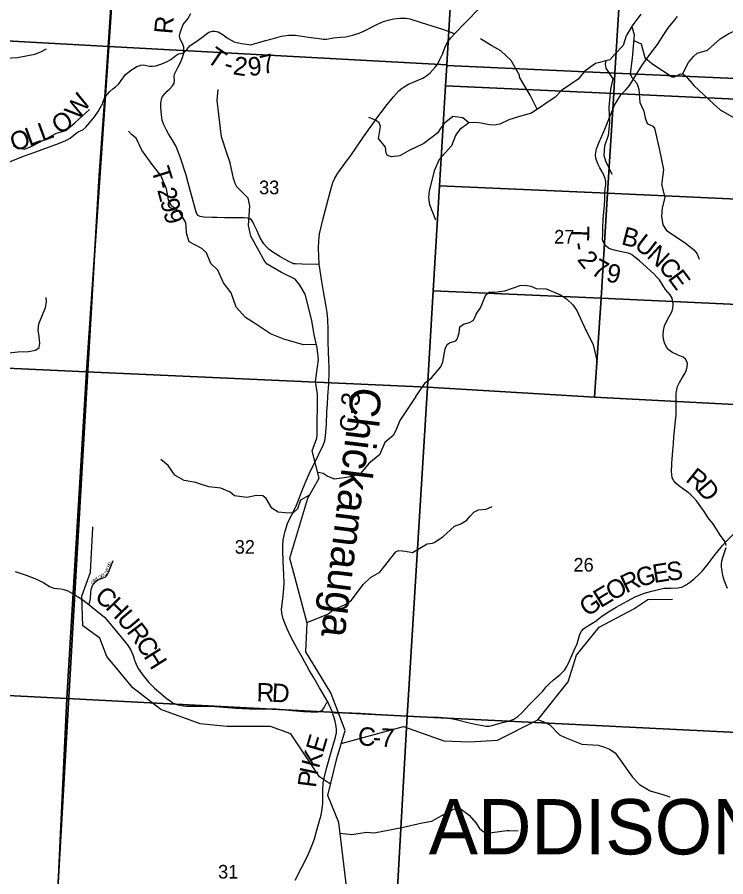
# Model space of a CAD drawing. Extents: x 1878108 to 2183446, y 146837 to 508383.
# Drawn here: x 2046360 to 2057897, y 311060 to 325046 of the extents above; entities that cross this region are included whole.
import ezdxf

# ---------------------------------------------------------------- set-up
doc = ezdxf.new("R2010")
doc.units = 0
for name, color, linetype in [('GM_X_County_Road', 7, 'Continuous'), ('GM_X_County_Road_Text', 7, 'Continuous'), ('GM_X_Minor_River', 7, 'Continuous'), ('GM_X_Minor_River_Text', 7, 'Continuous'), ('GM_X_Section', 7, 'Continuous'), ('GM_X_Section_Text', 7, 'Continuous'), ('GM_X_Township', 7, 'Continuous'), ('GM_X_Township_Road', 7, 'Continuous'), ('GM_X_Township_Road_Text', 7, 'Continuous'), ('GM_X_Township_Subdivision', 7, 'Continuous'), ('GM_X_Township_Subdivision_Text', 7, 'Continuous'), ('GM_X_Township_Text', 7, 'Continuous')]:
    doc.layers.add(name, color=color, linetype=linetype)

msp = doc.modelspace()

# ---------------------------------------------------------------- linework, layer by layer
at = {"layer": 'GM_X_County_Road'}
for points in [[(2050887, 311006), (2051091, 311405), (2051159, 311566), (2051200, 311678), (2051230, 311782), (2051279, 311953), (2051307, 312065), (2051326, 312168), (2051334, 312258), (2051337, 312463), (2051344, 312588), (2051356, 312662), (2051395, 312822), (2051479, 313112), (2051541, 313331), (2051556, 313400), (2051560, 313453), (2051555, 313506), (2051535, 313590), (2051490, 313748), (2051416, 313907), (2051280, 314134), (2051187, 314296), (2051114, 314424), (2051006, 314621), (2050924, 314764), (2050815, 314964), (2050754, 315093), (2050718, 315187), (2050692, 315255), (2050671, 315349), (2050665, 315413), (2050672, 315497), (2050692, 315630), (2050703, 315749), (2050706, 315844), (2050701, 315971), (2050688, 316194), (2050683, 316361), (2050684, 316450), (2050692, 316544), (2050725, 316684), (2050763, 316810), (2050803, 316900), (2050865, 317015), (2050908, 317105), (2050940, 317188), (2050988, 317320), (2051050, 317466), (2051132, 317656), (2051194, 317778), (2051273, 317936), (2051349, 318092), (2051368, 318152), (2051381, 318232), (2051393, 318417), (2051403, 318631), (2051410, 318751), (2051416, 318875), (2051434, 319081), (2051438, 319265), (2051439, 319359), (2051436, 319466), (2051428, 319599), (2051423, 319767), (2051421, 319964), (2051416, 320126), (2051406, 320239), (2051390, 320337), (2051349, 320585), (2051318, 320745), (2051294, 320926), (2051279, 321026), (2051266, 321286), (2051270, 321409), (2051282, 321521), (2051342, 321773), (2051425, 322078), (2051478, 322283), (2051499, 322357), (2051529, 322428), (2051579, 322510), (2051669, 322629), (2051722, 322703), (2051779, 322781), (2052000, 323099), (2052202, 323388), (2052360, 323596), (2052486, 323752), (2052566, 323841), (2052613, 323881), (2052661, 323915), (2052733, 323957), (2052872, 324015), (2052966, 324054), (2053027, 324095), (2053081, 324142), (2053168, 324237), (2053209, 324289), (2053236, 324345), (2053282, 324447), (2053320, 324549), (2053353, 324619), (2053381, 324662), (2053418, 324711), (2053479, 324777), (2053652, 324954), (2053899, 325205)], [(2049075, 324516), (2049075, 324516), (2049073, 324559), (2049058, 324606), (2049028, 324655), (2049011, 324693), (2049005, 324743), (2049011, 324791), (2049030, 324839), (2049064, 324925), (2049137, 325018), (2049186, 325105)], [(2047755, 323656), (2047789, 323744), (2047829, 323796), (2047870, 323836), (2047919, 323878), (2047963, 323913), (2048017, 323963), (2048055, 324016), (2048125, 324112), (2048220, 324188), (2048309, 324245), (2048372, 324268), (2048409, 324271), (2048516, 324250), (2048563, 324250), (2048618, 324256), (2048715, 324289), (2048799, 324323), (2048860, 324360), (2048943, 324420), (2048975, 324442), (2049013, 324456), (2049073, 324464), (2049075, 324516)], [(2046142, 322656), (2046379, 322750), (2046480, 322791), (2046661, 322855), (2047032, 322993), (2047152, 323037), (2047224, 323075), (2047316, 323151), (2047355, 323179), (2047430, 323215), (2047478, 323255), (2047541, 323335), (2047616, 323427), (2047678, 323511), (2047707, 323558), (2047747, 323636), (2047755, 323656)], [(2051490, 313748), (2051534, 313725), (2051615, 313729), (2051681, 313731), (2051949, 313722), (2052288, 313703), (2052468, 313692), (2052726, 313679), (2052998, 313665), (2053222, 313656), (2053396, 313640), (2053528, 313615), (2053696, 313573), (2053844, 313538), (2053937, 313519), (2053988, 313509), (2054046, 313512), (2054107, 313525), (2054166, 313541), (2054263, 313571), (2054361, 313592), (2054444, 313624), (2054512, 313669), (2054583, 313735), (2054695, 313856), (2054840, 314006), (2054911, 314076), (2054973, 314149), (2055026, 314206), (2055089, 314264), (2055202, 314351), (2055269, 314420), (2055309, 314481), (2055352, 314575), (2055430, 314746), (2055475, 314851), (2055522, 315010), (2055545, 315054), (2055580, 315095), (2055616, 315120), (2055691, 315167), (2055768, 315214), (2055872, 315295), (2055961, 315356), (2056113, 315445), (2056293, 315546), (2056420, 315616), (2056514, 315654), (2056587, 315679), (2056690, 315708), (2056824, 315742), (2056895, 315754), (2057003, 315756), (2057115, 315759), (2057182, 315774), (2057240, 315804), (2057306, 315849), (2057381, 315910), (2057460, 315978), (2057518, 316038), (2057611, 316150), (2057726, 316302), (2057820, 316422), (2057848, 316457), (2057890, 316502), (2058177, 316785)], [(2057924, 315753), (2057868, 315888), (2057847, 315963), (2057836, 316029), (2057828, 316101), (2057826, 316147), (2057834, 316201), (2057855, 316270), (2057900, 316415)], [(2057902, 316449), (2057890, 316502)]]:
    msp.add_lwpolyline(points, dxfattribs=at)
at = {"layer": 'GM_X_Minor_River'}
for points in [[(2056513, 325096), (2056370, 324903), (2056275, 324743), (2056228, 324587), (2056095, 324451), (2056009, 324353), (2055776, 324290), (2055604, 324170), (2055567, 324128), (2055491, 324040), (2055224, 323854), (2055119, 323744), (2054731, 323487), (2054537, 323430), (2054364, 323376), (2054220, 323306), (2054124, 323287), (2054047, 323293), (2053851, 323334), (2053713, 323327), (2053568, 323217), (2053512, 323149), (2053496, 323119), (2053431, 322955), (2053228, 322733), (2053151, 322546), (2053065, 322217), (2053059, 322113), (2053074, 322000), (2053172, 321747)], [(2057193, 324117), (2057289, 324307), (2057369, 324409), (2057433, 324459), (2057600, 324510), (2057803, 324696), (2057944, 324782), (2058120, 324858), (2058236, 324897), (2058309, 324901), (2058397, 324870), (2058642, 324701), (2058670, 324684)], [(2056366, 324897), (2056403, 324759), (2056374, 324379), (2056342, 324124), (2056368, 324062), (2056448, 323971), (2056480, 323877), (2056497, 323660), (2056562, 323517), (2056582, 323406), (2056619, 323318), (2056711, 323271), (2056735, 323243), (2056812, 322909), (2056885, 322570), (2056856, 322359), (2056852, 322325), (2056903, 322114), (2056858, 321943), (2056851, 321807), (2056873, 321668), (2056931, 321573), (2057234, 321377), (2057378, 321260), (2057428, 321194), (2057463, 321107)], [(2054827, 323550), (2054714, 323776), (2054539, 324070), (2054536, 324104), (2054402, 324340), (2054235, 324501), (2054089, 324582), (2053903, 324694)], [(2056399, 324666), (2056519, 324614), (2056576, 324388), (2056692, 324293), (2057025, 324077), (2057063, 324077), (2057158, 324123), (2057200, 324117), (2057244, 324088), (2057381, 323929), (2057696, 323638), (2057806, 323541), (2058082, 323382)], [(2044936, 323608), (2045121, 323713), (2045282, 323867), (2045352, 323994), (2045459, 324192), (2045480, 324320), (2045538, 324392), (2045597, 324426), (2045627, 324426), (2045761, 324363), (2046167, 324377), (2046364, 324391), (2046646, 324445), (2046745, 324483), (2046835, 324533)], [(2055945, 324335), (2055934, 324279), (2055946, 324214), (2056058, 324045), (2056019, 323877), (2055992, 323578), (2056005, 323333), (2055982, 323120), (2055923, 322947), (2055912, 322801), (2055936, 322710), (2056043, 322491)], [(2051250, 318913), (2051215, 319119), (2051263, 319478), (2051244, 319669), (2051193, 319880), (2051157, 320113), (2051047, 320539), (2050960, 320684), (2050886, 320781), (2050662, 320893), (2050430, 321030), (2050390, 321069), (2050164, 321483), (2050126, 321658), (2050146, 321975), (2050122, 322102), (2049937, 322288), (2049911, 322340), (2049879, 322424), (2049830, 322678), (2049771, 322831), (2049688, 323098), (2049643, 323464), (2049618, 323691), (2049633, 323870)], [(2046297, 322951), (2046476, 322898), (2046566, 322930), (2046753, 323031), (2046999, 323161), (2047152, 323202), (2047299, 323326), (2047538, 323544)], [(2053713, 323327), (2053617, 323410), (2053451, 323432), (2053310, 323315), (2053248, 323232), (2053210, 323164), (2052978, 322991), (2052740, 322875), (2052587, 322792), (2052453, 322772), (2052391, 322797), (2052369, 322833), (2052355, 322931), (2052244, 323070), (2052277, 323267), (2052251, 323325), (2052193, 323372), (2052165, 323382), (2052083, 323412)], [(2051232, 319719), (2051020, 319714), (2050701, 319808), (2050485, 319895), (2050222, 320065), (2050078, 320162), (2049926, 320330), (2049841, 320561), (2049720, 320722), (2049624, 320931), (2049511, 321040), (2049443, 321211), (2049367, 321280), (2049162, 321393), (2049122, 321508), (2049116, 321558), (2049103, 321703), (2049009, 321868), (2048868, 321983), (2048824, 322072), (2048793, 322253), (2048701, 322470), (2048556, 322647), (2048387, 322881), (2048297, 323080), (2048223, 323137), (2048174, 323189)], [(2052849, 318876), (2053008, 319101), (2053107, 319178), (2053258, 319358), (2053288, 319439), (2053329, 319651), (2053361, 319718), (2053396, 319745), (2053500, 319779), (2053524, 319807), (2053556, 319909), (2053565, 320006), (2053627, 320054), (2053723, 320079), (2053784, 320113), (2053822, 320183), (2053832, 320213), (2053905, 320316), (2053990, 320530), (2054048, 320576), (2054136, 320572), (2054298, 320591), (2054549, 320680), (2054637, 320686), (2054721, 320669), (2054811, 320633), (2054972, 320624), (2055204, 320529), (2055301, 320462), (2055405, 320367), (2055473, 320274), (2055620, 319952), (2055634, 319924), (2055739, 319715), (2055804, 319437)], [(2045281, 319542), (2045506, 319534), (2045664, 319502), (2045792, 319537), (2046371, 319599), (2046546, 319608), (2046660, 319628), (2046718, 319672), (2046731, 319738), (2046715, 319852), (2046702, 319955), (2046710, 320057), (2046823, 320322), (2046838, 320416), (2046834, 320486)], [(2051729, 310861), (2051598, 311944), (2051418, 312385), (2051562, 312982), (2051699, 313440), (2051466, 314055), (2051059, 314721), (2051080, 315188), (2050798, 316246), (2051092, 317223), (2051274, 317547), (2051160, 317989), (2051241, 318196), (2051245, 318254), (2051250, 318918)], [(2052849, 318876), (2052591, 318486), (2052525, 318320), (2052481, 318241), (2052347, 318125), (2052261, 317928), (2052205, 317880), (2052083, 317783), (2051952, 317626), (2051832, 317576), (2051722, 317558), (2051528, 317532), (2051404, 317580), (2051340, 317624), (2051260, 317636), (2051254, 317635)], [(2051109, 317263), (2050973, 317190), (2050921, 317045), (2050849, 316975), (2050721, 316979), (2050609, 316991), (2050505, 317055), (2050411, 317214), (2050361, 317260), (2050255, 317266), (2050099, 317233), (2049899, 317257), (2049825, 317317), (2049676, 317381), (2049482, 317403), (2049314, 317461), (2049270, 317475), (2049080, 317509), (2048926, 317593), (2048816, 317754), (2048698, 317850)], [(2051078, 315197), (2051415, 315333), (2051525, 315422), (2051617, 315454), (2051709, 315494), (2051805, 315563), (2051992, 315816), (2052114, 315930), (2052262, 316017), (2052522, 316348), (2052574, 316369), (2052682, 316357), (2052794, 316339), (2053035, 316475), (2053121, 316486), (2053149, 316498), (2053289, 316592), (2053481, 316763), (2053583, 316801), (2053679, 316860), (2053735, 316930), (2053795, 316990), (2053873, 317033), (2053995, 317039), (2054094, 317085)], [(2051462, 312568), (2051280, 312687), (2050815, 313386), (2050483, 313507), (2049774, 313507), (2049340, 313547), (2048698, 313780), (2048244, 314133), (2047820, 314644), (2047704, 314942), (2047431, 315144), (2047415, 315625), (2047552, 316019), (2047590, 316739), (2047590, 316755)], [(2051636, 313231), (2052648, 313507), (2053304, 313270), (2053724, 313256), (2054178, 313282), (2054835, 313615), (2055328, 314232), (2055467, 314665), (2055834, 315119), (2056397, 315419), (2056629, 315569), (2057030, 315575)], [(2054837, 313617), (2054955, 313572), (2055031, 313532), (2055187, 313371), (2055279, 313325), (2055555, 313217), (2055819, 313199), (2055923, 313167), (2056005, 313139), (2056095, 313079), (2056378, 312682), (2056494, 312560), (2056666, 312459), (2056872, 312397), (2056988, 312363)], [(2051619, 311768), (2051801, 311746), (2052053, 311785), (2052171, 311777), (2052623, 311860), (2052954, 311940), (2053112, 311963), (2053262, 312051), (2053470, 312160), (2053572, 312170), (2053718, 312062), (2053828, 311937), (2053886, 311847), (2053946, 311799), (2054012, 311771), (2054331, 311812), (2054367, 311812), (2054517, 311808)]]:
    msp.add_lwpolyline(points, dxfattribs=at)
at = {"layer": 'GM_X_Section'}
for points in [[(2042791, 330154), (2048217, 329863), (2047852, 324568), (2042459, 324865), (2042521, 325845), (2042657, 328012)], [(2053668, 329555), (2053629, 328907), (2053531, 327235), (2053432, 325568), (2053356, 324273), (2047852, 324568), (2048217, 329863)], [(2056173, 325449), (2056092, 324137), (2053355, 324260), (2053356, 324273), (2053432, 325568)], [(2058871, 325317), (2058825, 324594), (2058788, 324017), (2056092, 324137), (2056173, 325449)], [(2042458, 324849), (2042459, 324865), (2047852, 324568), (2047486, 319276), (2042074, 319527), (2042370, 323630)], [(2053356, 324273), (2053355, 324260), (2053335, 323929), (2053236, 322301), (2053133, 320596), (2053038, 319027), (2047486, 319276), (2047852, 324568)], [(2056092, 324137), (2056072, 323806), (2053335, 323929), (2053355, 324260)], [(2058788, 324017), (2058770, 323734), (2058766, 323677), (2056072, 323806), (2056092, 324137)], [(2053335, 323929), (2056072, 323806), (2055971, 322181), (2053236, 322301)], [(2056072, 323806), (2058766, 323677), (2058663, 322058), (2055971, 322181)], [(2055971, 322181), (2055865, 320474), (2053133, 320596), (2053236, 322301)], [(2058663, 322058), (2058554, 320350), (2055865, 320474), (2055971, 322181)], [(2053133, 320596), (2055865, 320474), (2055761, 318863), (2053038, 319027)], [(2055865, 320474), (2058554, 320350), (2058450, 318722), (2055761, 318863)], [(2047486, 319276), (2047167, 313959), (2041709, 314236), (2041944, 318464), (2042074, 319527)], [(2053038, 319027), (2052710, 313676), (2047167, 313959), (2047486, 319276)], [(2055761, 318863), (2058450, 318722), (2058402, 317775), (2058360, 316930), (2058315, 316014), (2058274, 315133), (2058233, 314260), (2058190, 313401), (2052710, 313676), (2053038, 319027)], [(2041709, 314236), (2047167, 313959), (2046922, 308751), (2041425, 309022)], [(2047167, 313959), (2052710, 313676), (2052416, 308472), (2046922, 308751)], [(2052710, 313676), (2058190, 313401), (2058190, 313387), (2057942, 308221), (2052416, 308472)]]:
    msp.add_lwpolyline(points, close=True, dxfattribs=at)
at = {"layer": 'GM_X_Township'}
for points in [[(2046896, 308713), (2047300, 315672), (2047693, 322468), (2047789, 323744), (2047970, 326519)], [(2047970, 326519), (2047789, 323744), (2047693, 322468), (2047300, 315672), (2046896, 308713)]]:
    msp.add_lwpolyline(points, dxfattribs=at)
at = {"layer": 'GM_X_Township_Road'}
for points in [[(2057019, 317767), (2057020, 317797), (2057021, 317857), (2057033, 317995), (2057047, 318107), (2057051, 318217), (2057061, 318316), (2057080, 318486), (2057087, 318568), (2057086, 318722), (2057086, 318849), (2057088, 318922), (2057098, 318989), (2057113, 319037), (2057145, 319102), (2057188, 319178), (2057231, 319246), (2057259, 319309), (2057270, 319359), (2057272, 319405), (2057263, 319443), (2057239, 319484), (2057200, 319513), (2057120, 319548), (2057020, 319595), (2056968, 319633), (2056931, 319677), (2056901, 319745), (2056882, 319806), (2056875, 319879), (2056883, 319947), (2056901, 320026), (2056944, 320114), (2057018, 320253), (2057034, 320306), (2057041, 320372), (2057037, 320419), (2057026, 320473), (2056993, 320528), (2056915, 320617), (2056886, 320660), (2056850, 320721), (2056819, 320770), (2056781, 320810), (2056726, 320868), (2056493, 321081), (2056417, 321144), (2056359, 321185), (2056315, 321207), (2056246, 321220), (2056080, 321254), (2056025, 321269), (2055987, 321289), (2055951, 321319), (2055920, 321355), (2055900, 321393), (2055891, 321429), (2055896, 321506), (2055897, 321609), (2055902, 321760), (2055922, 321983), (2055929, 322090), (2055929, 322180), (2055933, 322256), (2055942, 322312), (2055946, 322372), (2055935, 322419), (2055900, 322504), (2055845, 322594), (2055811, 322662), (2055781, 322753), (2055776, 322800), (2055779, 322846), (2055792, 322902), (2055831, 323001), (2055880, 323112), (2055927, 323222), (2055982, 323359), (2056050, 323532), (2056087, 323613), (2056130, 323686), (2056190, 323781), (2056267, 323865), (2056332, 323940), (2056385, 324022), (2056537, 324264), (2056616, 324379), (2056710, 324502), (2056783, 324602), (2056890, 324766), (2056942, 324847), (2056985, 324905), (2057047, 324975), (2057109, 325057)], [(2049073, 324464), (2049121, 324522), (2049178, 324585), (2049221, 324614), (2049304, 324671), (2049388, 324731), (2049438, 324772), (2049482, 324800), (2049538, 324818), (2049579, 324821), (2049631, 324808), (2049699, 324770), (2049797, 324698), (2049895, 324647), (2050014, 324618), (2050131, 324600), (2050163, 324598), (2050237, 324617), (2050400, 324665), (2050511, 324694), (2050665, 324736), (2050776, 324755), (2050890, 324755), (2051104, 324721), (2051279, 324699), (2051339, 324689), (2051398, 324691), (2051508, 324711), (2051623, 324720), (2051710, 324728), (2051819, 324752), (2051927, 324788), (2052035, 324833), (2052140, 324887), (2052225, 324934), (2052323, 324978), (2052400, 324999), (2052463, 325013)], [(2052463, 325013), (2052484, 325018), (2052587, 325029), (2052686, 325031), (2052755, 325019), (2052935, 324962), (2053112, 324906), (2053284, 324852), (2053437, 324799), (2053479, 324777)], [(2049151, 322331), (2049113, 322477), (2049019, 322758), (2048950, 322944), (2048891, 323044), (2048824, 323146), (2048785, 323217), (2048745, 323295), (2048719, 323372), (2048710, 323456), (2048698, 323577), (2048698, 323646), (2048709, 323714), (2048728, 323753), (2048761, 323801), (2048800, 323840), (2048843, 323882), (2048886, 323928), (2048913, 323975), (2048922, 324020), (2048917, 324078), (2048921, 324117), (2048937, 324153), (2048974, 324230), (2049019, 324311), (2049049, 324390), (2049073, 324464)], [(2050855, 321035), (2050851, 321036), (2050784, 321070), (2050714, 321110), (2050638, 321154), (2050538, 321212), (2050463, 321264), (2050418, 321310), (2050378, 321357), (2050318, 321458), (2050289, 321518), (2050262, 321580), (2050238, 321626), (2050215, 321676), (2050197, 321716), (2050173, 321747), (2050148, 321763), (2050110, 321777), (2050054, 321781), (2049928, 321781), (2049736, 321783), (2049615, 321789), (2049527, 321789), (2049399, 321792), (2049339, 321802), (2049300, 321820), (2049281, 321855), (2049255, 321933), (2049151, 322331)], [(2051279, 321026), (2051230, 321024), (2051002, 321028), (2050890, 321031), (2050855, 321035)], [(2057890, 316502), (2057807, 316618), (2057747, 316714), (2057687, 316808), (2057612, 316903), (2057544, 317001), (2057462, 317116), (2057419, 317178), (2057369, 317233), (2057317, 317286), (2057261, 317328), (2057191, 317378), (2057124, 317424), (2057085, 317462), (2057051, 317503), (2057026, 317550), (2057016, 317603), (2057014, 317655), (2057019, 317767)], [(2046326, 316026), (2046505, 315967), (2046645, 315914), (2046718, 315881), (2046792, 315842), (2046888, 315781), (2046929, 315766), (2046959, 315758), (2047004, 315753), (2047013, 315752)], [(2047013, 315752), (2047071, 315746), (2047120, 315736), (2047182, 315711), (2047262, 315669)], [(2047262, 315669), (2047282, 315659), (2047298, 315649), (2047370, 315605), (2047428, 315565), (2047525, 315491), (2047559, 315463), (2047781, 315282), (2047929, 315112), (2048103, 314901), (2048164, 314816), (2048215, 314735), (2048246, 314663), (2048270, 314586), (2048298, 314517), (2048329, 314451), (2048413, 314335), (2048503, 314219), (2048598, 314127), (2048698, 314040), (2048782, 313971), (2048850, 313921), (2048899, 313887), (2048957, 313864), (2049024, 313847), (2049113, 313838), (2049264, 313837), (2049519, 313834), (2049921, 313806), (2050138, 313795), (2050369, 313789), (2050473, 313792), (2050575, 313791), (2050837, 313765), (2051020, 313751), (2051142, 313743), (2051252, 313746), (2051301, 313759), (2051335, 313780), (2051359, 313814), (2051390, 313878), (2051416, 313907)]]:
    msp.add_lwpolyline(points, dxfattribs=at)
at = {"layer": 'GM_X_Township_Subdivision'}
msp.add_lwpolyline([(2047525, 315491), (2047544, 315532), (2047552, 315586), (2047558, 315681), (2047564, 315733), (2047573, 315768), (2047586, 315798), (2047611, 315833), (2047639, 315867), (2047673, 315889), (2047714, 315906), (2047759, 315922), (2047791, 315937), (2047810, 315952), (2047828, 315976), (2047848, 316010), (2047921, 316208)], dxfattribs=at)

# ---------------------------------------------------------------- texts
at = {"layer": 'GM_X_County_Road_Text'}
for s, rotation, p in [('R', 85.1663, (2048888, 324764)), ('W', 54.1019, (2047354, 323355)), ('O', 32.5691, (2047042, 323129)), ('L', 19.9993, (2046556, 322944)), ('L', 20.052, (2046767, 323021)), ('O', 19.9971, (2046308, 322854)), ('C-3', 86.8489, (2051909, 318291)), ('G', 15.8433, (2056484, 315769)), ('E', 8.9029, (2056728, 315839)), ('S', 6.0553, (2056946, 315874)), ('R', 25.3798, (2056273, 315668)), ('E', 30.916, (2055857, 315428)), ('O', 29.2948, (2056048, 315542)), ('G', 34.5196, (2055644, 315281)), ('C', 356.7158, (2051900, 313200)), ('7', 356.9665, (2052271, 313179)), ('E', 73.5183, (2051342, 313064)), ('-', 356.7561, (2052146, 313186)), ('K', 74.4369, (2051271, 312811)), ('P', 82.72, (2051222, 312501)), ('I', 77.8082, (2051246, 312695))]:
    msp.add_text(s, height=300, rotation=rotation, dxfattribs=at).set_placement(p)
at = {"layer": 'GM_X_Minor_River_Text'}
msp.add_text('Chickamauga', height=500.06, rotation=263.0013, dxfattribs=at).set_placement((2051806, 319045))
at = {"layer": 'GM_X_Section_Text'}
for s, p in [('33', (2050298, 322166)), ('27', (2055102, 321363)), ('32', (2049902, 316317)), ('26', (2055417, 316026)), ('31', (2049631, 311032))]:
    msp.add_text(s, height=221, rotation=0, dxfattribs=at).set_placement(p)
at = {"layer": 'GM_X_Township_Road_Text'}
for s, rotation, p in [('T', 325.4862, (2049426, 324334)), ('2', 350.7092, (2049862, 324119)), ('9', 6.2598, (2050133, 324087)), ('7', 14.0267, (2050360, 324115)), ('-', 344.0049, (2049706, 324162)), ('T', 287.3331, (2048539, 322564)), ('2', 284.7444, (2048638, 322235)), ('-', 285.7706, (2048605, 322352)), ('9', 284.685, (2048685, 322056)), ('9', 286.7515, (2048735, 321866)), ('T', 268.3113, (2055378, 321657)), ('B', 345.41, (2056181, 321353)), ('U', 322.1225, (2056391, 321305)), ('-', 281.3514, (2055378, 321359)), ('N', 317.3215, (2056595, 321148)), ('2', 308.3953, (2055467, 321099)), ('7', 332.3409, (2055686, 320868)), ('9', 348.0889, (2055934, 320752)), ('C', 311.6008, (2056783, 320974)), ('E', 306.4405, (2056942, 320796)), ('R', 321.2024, (2057226, 317504)), ('D', 310.5108, (2057407, 317360)), ('C', 320.165, (2047602, 315585)), ('H', 314.0263, (2047784, 315433)), ('U', 310.0197, (2047964, 315247)), ('R', 307.1041, (2048132, 315048)), ('C', 302.6086, (2048277, 314856)), ('H', 302.4108, (2048409, 314649)), ('R', 358.9813, (2050255, 313913)), ('D', 356.5482, (2050498, 313909))]:
    msp.add_text(s, height=300, rotation=rotation, dxfattribs=at).set_placement(p)
at = {"layer": 'GM_X_Township_Subdivision_Text'}
for s, rotation, p in [('E', 68.9382, (2047849, 316041)), ('R', 69.1909, (2047866, 316087)), ('D', 69.186, (2047880, 316124)), ('G', 20.3565, (2047691, 315907)), ('R', 23.2533, (2047735, 315923)), ('O', 44.9833, (2047788, 315951)), ('V', 67.1778, (2047831, 315999)), ('O', 56.025, (2047591, 315817)), ('A', 43.3617, (2047614, 315852)), ('K', 30.3603, (2047643, 315880))]:
    msp.add_text(s, height=50, rotation=rotation, dxfattribs=at).set_placement(p)
at = {"layer": 'GM_X_Township_Text'}
msp.add_text('ADDISON', height=900, rotation=0, dxfattribs=at).set_placement((2053060, 311424))

doc.saveas('drawing.dxf')
